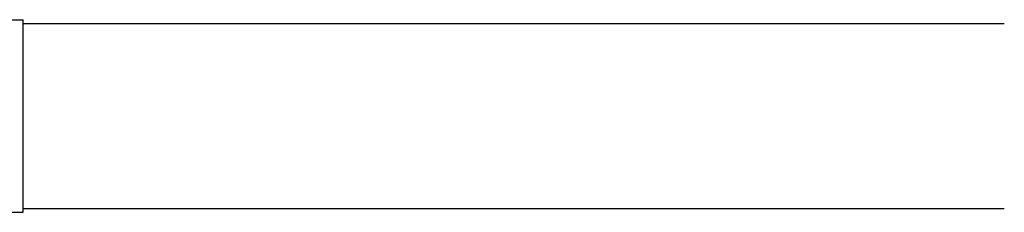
# Model space of a CAD drawing. Header units: inches. Extents: x 24 to 1128, y -74 to 748.
# Tile 460 of 557: x 931 to 995, y 371 to 383. Entities that reach past the tile are written whole.
import ezdxf

# ---------------------------------------------------------------- set-up
doc = ezdxf.new("R2010")
doc.units = ezdxf.units.IN
doc.header["$LTSCALE"] = 32
doc.header["$MEASUREMENT"] = 0
doc.layers.add('Visible (ANSI)', color=7, linetype='Continuous', lineweight=30)

msp = doc.modelspace()

# ---------------------------------------------------------------- linework, layer by layer
at = {"layer": 'Visible (ANSI)'}
for p, q in [((925.68254, 383.49266), (931.68254, 383.49266)), ((931.68254, 370.99266), (931.68254, 383.49266)), ((931.68254, 383.24266), (995.27004, 383.24266)), ((925.68254, 370.99266), (931.68254, 370.99266)), ((931.68254, 371.24268), (995.27004, 371.24268))]:
    msp.add_line(p, q, dxfattribs=at)

doc.saveas('drawing.dxf')
